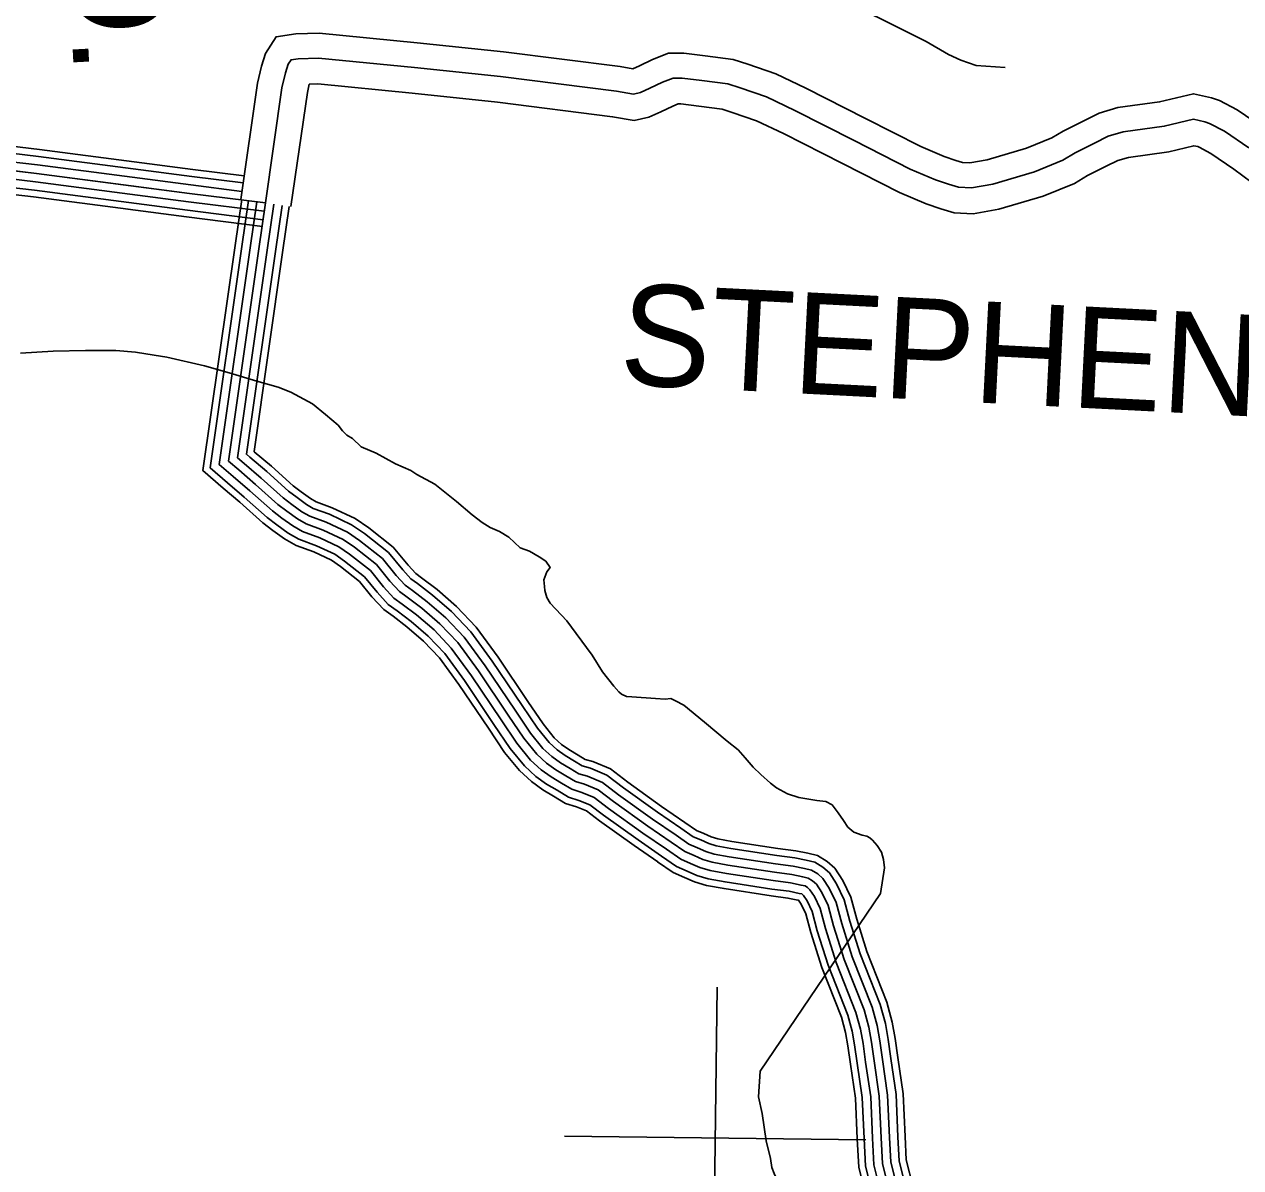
# Model space of a CAD drawing. Extents: x 1551132 to 1791609, y 378168 to 563823.
# Drawn here: x 1619446 to 1623885, y 487298 to 491468 of the extents above; entities that cross this region are included whole.
import ezdxf

# ---------------------------------------------------------------- set-up
doc = ezdxf.new("R2010")
doc.units = 0
for name, color, linetype in [('DESIGN - ROW - Right-of-Way and Easement Labels', 7, 'Continuous'), ('DESIGN - TRANSPORTATION - Text', 7, 'Continuous'), ('SURVEY - DRAINAGE - Bridge Hydraulic Data - Points - Locators', 7, 'Continuous'), ('SURVEY - PROPERTY - Owners', 7, 'Continuous'), ('SURVEY - TRANSPORTATION - Roads', 7, 'Continuous')]:
    doc.layers.add(name, color=color, linetype=linetype)

msp = doc.modelspace()

# ---------------------------------------------------------------- linework, layer by layer
at = {"layer": 'DESIGN - TRANSPORTATION - Text'}
for points in [[(1622206.191, 491690.467), (1622220.149, 491686.283), (1622230.174, 491688.167), (1622265.864, 491661.666), (1622297.455, 491627.199), (1622329.238, 491608.765), (1622368.929, 491582.214), (1622416.694, 491561.58), (1622476.384, 491534.78), (1622581.79, 491483.353), (1622736.895, 491405.26), (1622818.343, 491358.142), (1622864.109, 491337.533), (1622919.899, 491318.791), (1623025.846, 491311.458)], [(1619431.347, 490269.337), (1619551.469, 490275.845), (1619669.541, 490278.37), (1619779.589, 490278.996), (1619851.529, 490272.079), (1619919.419, 490261.212), (1619965.351, 490254.62), (1620103.015, 490222.836), (1620192.737, 490197.66), (1620294.385, 490166.326), (1620372.158, 490145.309), (1620417.949, 490126.7), (1620497.447, 490083.624), (1620544.987, 490044.948), (1620590.536, 490006.306), (1620606.294, 489986.063), (1620622.102, 489969.838), (1620643.96, 489957.538), (1620675.593, 489927.079), (1620729.333, 489904.361), (1620800.881, 489865.385), (1620856.605, 489840.643), (1620878.438, 489826.343), (1620944.028, 489791.45), (1621023.284, 489728.332), (1621080.708, 489679.514), (1621116.374, 489651.013), (1621146.156, 489632.605), (1621179.997, 489618.154), (1621213.755, 489597.687), (1621255.295, 489559.094), (1621289.161, 489546.644), (1621324.919, 489526.152), (1621348.726, 489509.827), (1621364.459, 489487.584), (1621352.268, 489471.701), (1621341.893, 489441.775), (1621343.601, 489417.707), (1621345.435, 489403.657), (1621353.118, 489377.506), (1621364.868, 489357.314), (1621426.099, 489292.421), (1621459.54, 489245.911), (1621518.597, 489167.018), (1621555.871, 489106.425), (1621597.245, 489053.807), (1621615.003, 489033.539), (1621624.903, 489025.397), (1621642.811, 489017.164), (1621662.794, 489014.906), (1621748.758, 489009.822), (1621784.741, 489007.364), (1621804.765, 489009.122), (1621822.673, 489000.88), (1621852.481, 488984.472), (1621927.762, 488923.412), (1622010.944, 488854.227), (1622050.56, 488821.667), (1622076.226, 488793.292), (1622105.817, 488758.849), (1622133.499, 488732.448), (1622169.115, 488699.939), (1622190.923, 488683.639), (1622230.664, 488661.097), (1622272.521, 488648.546), (1622338.411, 488637.696), (1622370.369, 488633.288), (1622394.226, 488620.971), (1622415.892, 488592.637), (1622435.55, 488564.336), (1622451.258, 488540.094), (1622473.041, 488521.785), (1622502.932, 488511.385), (1622520.882, 488507.16), (1622530.815, 488501.018), (1622540.714, 488492.876), (1622558.472, 488472.617), (1622574.18, 488448.375), (1622581.863, 488422.224), (1622585.497, 488392.115), (1622570.422, 488297.437), (1622130.957, 487649.612)], [(1622130.957, 487649.612), (1622125.132, 487556.01), (1622138.398, 487495.716), (1622153.181, 487395.339), (1622168.398, 487331.021), (1622174.006, 487298.886), (1622181.739, 487276.744), (1622191.497, 487256.577), (1622221.263, 487236.168), (1622368.476, 487168.191), (1622505.773, 487106.348), (1622527.606, 487092.048), (1622551.263, 487063.689), (1622582.779, 487023.221), (1622604.42, 486992.887), (1622634.153, 486970.47), (1622682.852, 486938.036)]]:
    msp.add_lwpolyline(points, dxfattribs=at)
at = {"layer": 'SURVEY - DRAINAGE - Bridge Hydraulic Data - Points - Locators'}
for p, q in [((1621974.136, 487956.687), (1621960.552, 486856.741)), ((1622517.289, 487399.923), (1621417.399, 487413.506))]:
    msp.add_line(p, q, dxfattribs=at)
at = {"layer": 'SURVEY - PROPERTY - Owners'}
for points in [[(1620235.495, 490829.985), (1620296.844, 491253.913), (1620311.019, 491315.273), (1620326.018, 491361.932), (1620364.742, 491422.825), (1620436.791, 491433.259), (1620522.03, 491436.334), (1620879.405, 491401.209), (1621194.098, 491368.25), (1621620.113, 491314.057), (1621666.012, 491306.223), (1621690.503, 491317.507), (1621738.793, 491340.132), (1621796.309, 491363.091), (1621852.507, 491362.933), (1621930.364, 491353.558), (1622032.495, 491339.566), (1622086.777, 491322.491), (1622188.291, 491287.573), (1622297.438, 491235.897), (1622515.358, 491125.277), (1622717.478, 491022.733), (1622803.276, 490986.324), (1622845.884, 490971.657), (1622869.483, 490964.865), (1622896.974, 490963.473), (1622959.931, 490974.224), (1623102.694, 491016.142), (1623195.709, 491054.026), (1623237.55, 491078.777), (1623310.331, 491115.486), (1623368.105, 491144.945), (1623436.812, 491164.679), (1623588.766, 491185.638), (1623712.172, 491215.43), (1623778.454, 491200.497), (1623807.82, 491190.396), (1623872.21, 491156.212), (1623967.191, 491091.519)], [(1620325.268, 490816.993), (1620386.075, 491237.179), (1620398.542, 491291.139), (1620408.808, 491323.081), (1620418.941, 491339.015), (1620444.949, 491342.782), (1620519.222, 491345.465), (1620870.247, 491310.965), (1621183.648, 491278.139), (1621606.755, 491224.313), (1621668.603, 491213.754), (1621694.628, 491219.529), (1621728.727, 491235.246), (1621774.876, 491256.864), (1621813.625, 491272.331), (1621846.941, 491272.239), (1621918.789, 491263.589), (1622012.587, 491250.739), (1622058.411, 491236.322), (1622154.025, 491203.429), (1622257.498, 491154.445), (1622474.309, 491044.384), (1622679.196, 490940.439), (1622770.76, 490901.58), (1622818.568, 490885.13), (1622854.442, 490874.804), (1622902.374, 490872.371), (1622980.414, 490885.696), (1623132.652, 490930.398), (1623236.133, 490972.541), (1623281.115, 490999.158), (1623351.355, 491034.584), (1623401.529, 491060.168), (1623455.619, 491075.702), (1623605.649, 491096.394), (1623712.888, 491122.286), (1623753.654, 491113.103), (1623771.579, 491106.936), (1623825.277, 491078.427), (1623914.65, 491017.559)], [(1620418.582, 490803.484), (1620478.831, 491219.779), (1620485.789, 491249.904), (1620516.297, 491251.004), (1620860.722, 491217.154), (1621172.79, 491184.47), (1621592.863, 491131.027), (1621670.97, 491117.693), (1621724.919, 491129.66), (1621768.459, 491149.736), (1621812.383, 491170.303), (1621831.624, 491177.987), (1621841.157, 491177.962), (1621906.756, 491170.062), (1621991.896, 491158.403), (1622028.92, 491146.753), (1622118.409, 491115.969), (1622215.982, 491069.776), (1622431.643, 490960.298), (1622639.405, 490854.895), (1622736.961, 490813.486), (1622790.168, 490795.177), (1622838.809, 490781.185), (1622907.982, 490777.669), (1623001.705, 490793.669), (1623163.793, 490841.27), (1623278.148, 490887.838), (1623326.406, 490916.389), (1623393.996, 490950.482), (1623436.278, 490972.041), (1623475.169, 490983.208), (1623623.199, 491003.625), (1623713.63, 491025.459), (1623727.88, 491022.25), (1623733.905, 491020.175), (1623776.487, 490997.575), (1623860.027, 490940.673), (1623958.624, 490867.647)]]:
    msp.add_lwpolyline(points, dxfattribs=at)
at = {"layer": 'SURVEY - TRANSPORTATION - Roads'}
for points in [[(1619349.516, 491029.598), (1619501.012, 491011.806), (1619846.663, 490966.622)], [(1618955.292, 490987.588), (1619490.213, 490924.754), (1620049.016, 490851.702), (1620325.276, 490817.085)], [(1619342.9, 490973.272), (1619494.029, 490955.521), (1619839.313, 490910.387)], [(1619346.516, 491004.056), (1619497.846, 490986.289), (1619843.329, 490941.121)], [(1619339.283, 490942.479), (1619490.213, 490924.754), (1619835.296, 490879.644)], [(1619843.313, 490941.121), (1620056.891, 490913.204), (1620243.895, 490889.77)], [(1619846.646, 490966.622), (1620060.158, 490938.713), (1620248.028, 490915.171)], [(1619332.05, 490880.903), (1619482.579, 490863.219), (1619827.263, 490818.168)], [(1619335.666, 490911.687), (1619486.396, 490893.986), (1619831.28, 490848.902)], [(1619835.28, 490879.644), (1620049.016, 490851.702), (1620325.276, 490817.085)], [(1619839.296, 490910.387), (1620052.949, 490882.453), (1620239.962, 490859.019)], [(1619329.166, 490856.352), (1619479.538, 490838.693), (1619824.055, 490793.659)], [(1619831.263, 490848.902), (1620045.083, 490820.951), (1620321.418, 490786.326)], [(1619824.038, 490793.659), (1620038.008, 490765.683), (1620314.493, 490731.041)], [(1619827.246, 490818.168), (1620041.141, 490790.201), (1620317.568, 490755.567)], [(1621757.241, 488413.773), (1621671.268, 488473.008), (1621544.405, 488563.485), (1621496.781, 488599.953), (1621461.432, 488614.487), (1621421.266, 488626.712), (1621377.075, 488653.238), (1621337.618, 488676.647), (1621296.786, 488706.072), (1621252.57, 488746.165), (1621198.588, 488812.742), (1621139.223, 488900.552), (1621031.625, 489060.415), (1620960.902, 489157.317), (1620902.353, 489218.844), (1620842.263, 489270.87), (1620791.556, 489309.221), (1620757.615, 489333.98), (1620714.425, 489380.481), (1620669.226, 489435.833), (1620599.686, 489490.834), (1620566.187, 489513.651), (1620502.28, 489543.76), (1620437.19, 489567.561), (1620394.916, 489591.895), (1620352.567, 489622.679), (1620315.676, 489650.338), (1620232.303, 489725.015), (1620171.504, 489777.049), (1620097.706, 489840.468), (1620215.154, 490661.564), (1620239.445, 490829.418)], [(1621771.266, 488434.124), (1621685.451, 488493.25), (1621559.096, 488583.369), (1621509.205, 488621.57), (1621469.748, 488637.796), (1621431.374, 488649.471), (1621389.742, 488674.463), (1621351.176, 488697.339), (1621312.36, 488725.314), (1621270.578, 488763.199), (1621218.462, 488827.475), (1621159.714, 488914.369), (1621051.866, 489074.607), (1620979.918, 489173.184), (1620919.436, 489236.753), (1620857.821, 489290.096), (1620806.297, 489329.063), (1620774.107, 489352.539), (1620733.066, 489396.732), (1620686.675, 489453.55), (1620614.327, 489510.768), (1620578.486, 489535.177), (1620511.813, 489566.594), (1620447.681, 489590.045), (1620408.39, 489612.662), (1620367.25, 489642.571), (1620331.359, 489669.463), (1620248.586, 489743.615), (1620187.596, 489795.808), (1620124.089, 489850.385), (1620239.62, 490658.047), (1620263.911, 490825.877)], [(1621788.857, 488459.658), (1621703.251, 488518.634), (1621577.529, 488608.303), (1621524.797, 488648.679), (1621480.173, 488667.021), (1621444.057, 488678.022), (1621405.625, 488701.081), (1621368.184, 488723.298), (1621331.893, 488749.448), (1621293.161, 488784.574), (1621243.387, 488845.959), (1621185.413, 488931.711), (1621077.249, 489092.407), (1621003.768, 489193.093), (1620940.861, 489259.203), (1620877.337, 489314.204), (1620824.78, 489353.947), (1620794.781, 489375.831), (1620756.457, 489417.099), (1620708.55, 489475.767), (1620632.685, 489535.768), (1620593.919, 489562.177), (1620523.771, 489595.237), (1620460.831, 489618.245), (1620425.282, 489638.713), (1620385.658, 489667.513), (1620351.033, 489693.464), (1620269.002, 489766.941), (1620207.77, 489819.342), (1620157.188, 489862.818), (1620270.302, 490653.631), (1620294.585, 490821.435)], [(1621806.44, 488485.184), (1621721.042, 488544.018), (1621595.953, 488633.237), (1621540.38, 488675.788), (1621490.606, 488696.256), (1621456.732, 488706.564), (1621421.508, 488727.706), (1621385.183, 488749.257), (1621351.426, 488773.582), (1621315.743, 488805.942), (1621268.311, 488864.435), (1621211.113, 488949.045), (1621102.64, 489110.208), (1621027.617, 489213.002), (1620962.285, 489281.662), (1620896.854, 489338.313), (1620843.263, 489378.839), (1620815.464, 489399.115), (1620779.84, 489437.474), (1620730.424, 489497.993), (1620651.051, 489560.769), (1620609.344, 489589.178), (1620535.721, 489623.871), (1620473.98, 489646.446), (1620442.173, 489664.755), (1620404.065, 489692.456), (1620370.708, 489717.456), (1620289.427, 489790.266), (1620227.953, 489842.876), (1620190.279, 489875.252), (1620300.985, 490649.214), (1620325.268, 490816.993)], [(1621806.44, 488485.184), (1621721.042, 488544.018), (1621595.953, 488633.237), (1621540.38, 488675.788), (1621490.606, 488696.256), (1621456.732, 488706.564), (1621421.508, 488727.706), (1621385.183, 488749.257), (1621351.426, 488773.582), (1621315.743, 488805.942), (1621268.311, 488864.435), (1621211.113, 488949.045), (1621102.64, 489110.208), (1621027.617, 489213.002), (1620962.285, 489281.662), (1620896.854, 489338.313), (1620843.263, 489378.839), (1620815.464, 489399.115), (1620779.84, 489437.474), (1620730.424, 489497.993), (1620651.051, 489560.769), (1620609.344, 489589.178), (1620535.721, 489623.871), (1620473.98, 489646.446), (1620442.173, 489664.755), (1620404.065, 489692.456), (1620370.708, 489717.456), (1620289.427, 489790.266), (1620227.953, 489842.876), (1620190.279, 489875.252), (1620300.985, 490649.214), (1620325.268, 490816.993)], [(1621824.023, 488510.709), (1621738.833, 488569.402), (1621614.378, 488658.171), (1621555.963, 488702.897), (1621501.039, 488725.49), (1621469.406, 488735.106), (1621437.391, 488754.332), (1621402.183, 488775.216), (1621370.959, 488797.716), (1621338.326, 488827.309), (1621293.236, 488882.91), (1621236.812, 488966.379), (1621128.031, 489128.008), (1621051.467, 489232.911), (1620983.71, 489304.121), (1620916.37, 489362.422), (1620861.746, 489403.732), (1620836.147, 489422.399), (1620803.223, 489457.85), (1620752.299, 489520.218), (1620669.417, 489585.77), (1620624.769, 489616.179), (1620547.67, 489652.505), (1620487.13, 489674.647), (1620459.064, 489690.797), (1620422.473, 489717.398), (1620390.382, 489741.449), (1620309.851, 489813.592), (1620248.136, 489866.41), (1620223.37, 489887.686), (1620331.668, 490644.797), (1620355.951, 490812.551)], [(1621841.614, 488536.243), (1621756.633, 488594.786), (1621632.811, 488683.105), (1621571.554, 488730.006), (1621511.464, 488754.715), (1621482.09, 488763.657), (1621453.274, 488780.949), (1621419.191, 488801.175), (1621390.492, 488821.85), (1621360.909, 488848.684), (1621318.16, 488901.394), (1621262.511, 488983.721), (1621153.414, 489145.809), (1621075.316, 489252.82), (1621005.134, 489326.572), (1620935.886, 489386.531), (1620880.229, 489428.616), (1620856.821, 489445.691), (1620826.614, 489478.217), (1620774.173, 489542.435), (1620687.775, 489610.77), (1620640.202, 489643.18), (1620559.628, 489681.147), (1620500.28, 489702.848), (1620475.955, 489716.848), (1620440.881, 489742.34), (1620410.057, 489765.449), (1620330.267, 489836.918), (1620268.31, 489889.944), (1620256.469, 489900.119), (1620362.35, 490640.38), (1620386.625, 490808.11)], [(1621856.206, 488557.419), (1621771.391, 488615.845), (1621648.094, 488703.789), (1621584.479, 488752.499), (1621520.122, 488778.966), (1621492.606, 488787.341), (1621466.457, 488803.033), (1621433.299, 488822.709), (1621406.7, 488841.868), (1621379.642, 488866.41), (1621338.843, 488916.719), (1621283.828, 488998.097), (1621174.472, 489160.576), (1621095.099, 489269.328), (1621022.909, 489345.205), (1620952.069, 489406.532), (1620895.562, 489449.266), (1620873.979, 489465.008), (1620846.013, 489495.117), (1620792.323, 489560.869), (1620703.008, 489631.513), (1620653.001, 489665.58), (1620569.545, 489704.898), (1620511.196, 489726.24), (1620489.972, 489738.457), (1620456.156, 489763.033), (1620426.382, 489785.35), (1620347.209, 489856.268), (1620285.052, 489909.461), (1620283.918, 489910.436), (1620387.808, 490636.722), (1620412.074, 490804.426)], [(1622664.244, 487220.66), (1622638.936, 487322.187), (1622634.112, 487410.115), (1622627.329, 487565.185), (1622608.062, 487696.364), (1622598.554, 487765.39), (1622588.355, 487823.45), (1622569.297, 487893.76), (1622496.482, 488077.857), (1622458.75, 488196.743), (1622438.275, 488275.428), (1622410.309, 488332.73), (1622383.818, 488373.331), (1622359.994, 488394.173), (1622330.611, 488412.932), (1622299.57, 488419.449), (1622257.463, 488428.282), (1622191.839, 488437.091), (1622023.66, 488462.416), (1621970.27, 488472.133), (1621943.578, 488480.25), (1621914.704, 488493.217), (1621886.172, 488505.301), (1621841.798, 488536.11)], [(1622689.077, 487227.351), (1622664.478, 487326.037), (1622659.794, 487411.381), (1622652.961, 487567.619), (1622633.52, 487699.989), (1622623.962, 487769.374), (1622613.487, 487829.05), (1622593.738, 487901.877), (1622520.723, 488086.482), (1622483.466, 488203.877), (1622462.508, 488284.395), (1622432.717, 488345.447), (1622403.418, 488390.356), (1622375.46, 488414.807), (1622340.494, 488437.141), (1622304.853, 488444.616), (1622261.821, 488453.641), (1622195.464, 488462.55), (1622027.877, 488487.792), (1621976.336, 488497.167), (1621952.628, 488504.384), (1621924.987, 488516.793), (1621898.655, 488527.943), (1621856.464, 488557.235)], [(1622604.371, 487204.526), (1622577.355, 487312.904), (1622572.188, 487407.064), (1622565.53, 487559.31), (1622546.68, 487687.63), (1622537.289, 487755.798), (1622527.781, 487809.95), (1622510.365, 487874.185), (1622438.042, 488057.048), (1622399.159, 488179.543), (1622379.835, 488253.811), (1622356.277, 488302.079), (1622336.569, 488332.288), (1622322.686, 488344.43), (1622306.795, 488354.58), (1622286.845, 488358.764), (1622246.963, 488367.131), (1622183.098, 488375.706), (1622013.493, 488401.248), (1621955.645, 488411.773), (1621921.771, 488422.082), (1621889.921, 488436.382), (1621856.089, 488450.708), (1621806.44, 488485.184)], [(1622604.371, 487204.526), (1622577.355, 487312.904), (1622572.188, 487407.064), (1622565.53, 487559.31), (1622546.68, 487687.63), (1622537.289, 487755.798), (1622527.781, 487809.95), (1622510.365, 487874.185), (1622438.042, 488057.048), (1622399.159, 488179.543), (1622379.835, 488253.811), (1622356.277, 488302.079), (1622336.569, 488332.288), (1622322.686, 488344.43), (1622306.795, 488354.58), (1622286.845, 488358.764), (1622246.963, 488367.131), (1622183.098, 488375.706), (1622013.493, 488401.248), (1621955.645, 488411.773), (1621921.771, 488422.082), (1621889.921, 488436.382), (1621856.089, 488450.708), (1621806.44, 488485.184)], [(1622634.311, 487212.593), (1622608.146, 487317.545), (1622603.154, 487408.589), (1622596.429, 487562.252), (1622577.371, 487691.997), (1622567.922, 487760.599), (1622558.072, 487816.7), (1622539.831, 487883.977), (1622467.266, 488067.448), (1622428.95, 488188.143), (1622409.051, 488264.62), (1622383.293, 488317.405), (1622360.194, 488352.805), (1622341.336, 488369.298), (1622318.703, 488383.756), (1622293.212, 488389.106), (1622252.213, 488397.707), (1622187.473, 488406.398), (1622018.577, 488431.832), (1621962.953, 488441.949), (1621932.679, 488451.166), (1621902.313, 488464.8), (1621871.13, 488478), (1621824.123, 488510.651)], [(1622574.43, 487196.459), (1622546.564, 487308.262), (1622541.222, 487405.539), (1622534.631, 487556.368), (1622515.99, 487683.263), (1622506.656, 487750.998), (1622497.49, 487803.2), (1622480.899, 487864.393), (1622408.817, 488046.648), (1622369.368, 488170.942), (1622350.619, 488243.003), (1622329.261, 488286.754), (1622312.945, 488311.771), (1622304.037, 488319.563), (1622294.887, 488325.405), (1622280.479, 488328.421), (1622241.713, 488336.555), (1622178.723, 488345.013), (1622008.41, 488370.664), (1621948.337, 488381.598), (1621910.863, 488392.998), (1621877.53, 488407.965), (1621841.048, 488423.415), (1621788.757, 488459.716)], [(1622520.622, 487181.967), (1622491.223, 487299.92), (1622485.573, 487402.798), (1622479.09, 487551.093), (1622460.833, 487675.413), (1622451.608, 487742.373), (1622443.058, 487791.066), (1622427.942, 487846.801), (1622356.302, 488027.947), (1622315.82, 488155.492), (1622298.103, 488223.577), (1622280.712, 488259.203), (1622271.462, 488273.387), (1622269.046, 488273.895), (1622232.272, 488281.604), (1622170.873, 488289.854), (1621999.269, 488315.696), (1621935.195, 488327.355), (1621891.271, 488340.722), (1621855.255, 488356.889), (1621814.006, 488374.356), (1621756.983, 488413.948)], [(1622544.497, 487188.392), (1622515.773, 487303.62), (1622510.265, 487404.014), (1622503.731, 487553.435), (1622485.299, 487678.896), (1622476.024, 487746.206), (1622467.207, 487796.449), (1622451.433, 487854.609), (1622379.601, 488036.239), (1622339.569, 488162.342), (1622321.394, 488232.194), (1622302.245, 488271.428), (1622289.32, 488291.245), (1622285.379, 488294.687), (1622282.979, 488296.229), (1622274.121, 488298.079), (1622236.463, 488305.979), (1622174.356, 488314.321), (1622003.327, 488340.08), (1621941.02, 488351.413), (1621899.963, 488363.914), (1621865.139, 488379.548), (1621826.006, 488396.115), (1621771.083, 488434.257)]]:
    msp.add_lwpolyline(points, dxfattribs=at)

# ---------------------------------------------------------------- texts
at = {"layer": 'DESIGN - ROW - Right-of-Way and Easement Labels'}
for s, height, rotation, p in [('RD.', 370.0095, 272.922267, (1619583.403, 492135.535)), ('STEPHENS', 369.9913, 357.089633, (1621613.853, 490155.578))]:
    msp.add_text(s, height=height, rotation=rotation, dxfattribs=at).set_placement(p)

doc.saveas('drawing.dxf')
